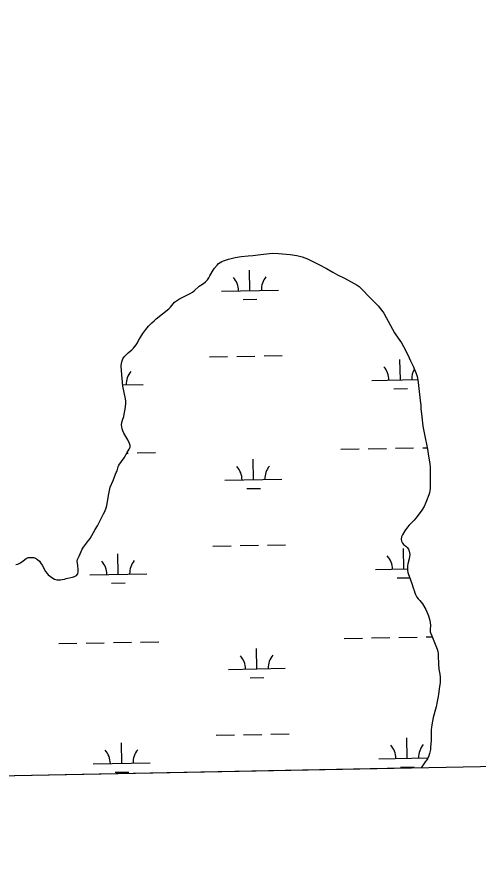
# Model space of a CAD drawing. Extents: x 3957609 to 3995875, y 234277 to 260273.
# Drawn here: x 3970212 to 3971023, y 239698 to 241191 of the extents above; entities that cross this region are included whole.
import ezdxf

# ---------------------------------------------------------------- set-up
doc = ezdxf.new("R2010")
doc.units = 0
for name, color, linetype in [('V-GRID-FRAM', 7, 'Continuous'), ('V-TOPO-SHOR', 7, 'Continuous'), ('V-WETL-SWMP', 7, 'Continuous')]:
    doc.layers.add(name, color=color, linetype=linetype)

msp = doc.modelspace()

# ---------------------------------------------------------------- linework, layer by layer
at = {"layer": 'V-GRID-FRAM'}
for points in [[(3961534.646, 257877.621), (3993438.57, 258485.581), (3993792.928, 240306.336), (3961873.139, 239698.074), (3961534.646, 257877.621)], [(3993792.928, 240306.336), (3961873.139, 239698.074)]]:
    msp.add_lwpolyline(points, dxfattribs=at)
at = {"layer": 'V-TOPO-SHOR'}
for points in [[(3970409.611, 240431.381), (3970410.977, 240434.623), (3970411.19, 240437.783), (3970410.324, 240440.857), (3970407.049, 240447.462), (3970400.356, 240459.281), (3970398.326, 240463.582), (3970397.153, 240466.81), (3970396.436, 240470.578), (3970396.262, 240473.812), (3970396.698, 240477.971), (3970397.446, 240481.981), (3970399.793, 240488.543), (3970400.923, 240492.707), (3970402.564, 240501.497), (3970403.813, 240511.591), (3970403.713, 240515.288), (3970403.149, 240519.443), (3970400.848, 240530.597), (3970398.546, 240541.979), (3970395.687, 240569.07), (3970395.633, 240577.926), (3970395.996, 240581.856), (3970396.594, 240584.94), (3970398.103, 240589.8), (3970400.698, 240593.745), (3970403.911, 240597.152), (3970407.665, 240600.487), (3970414.104, 240605.609), (3970417.088, 240608.552), (3970421.598, 240614.356), (3970423.961, 240618.296), (3970426.093, 240622.39), (3970431.504, 240631.819), (3970433.259, 240634.449), (3970438.531, 240641.412), (3970443.501, 240647.371), (3970449.395, 240653.337), (3970453.225, 240656.594), (3970456.748, 240660.081), (3970478.975, 240677.696), (3970482.266, 240681.028), (3970489.223, 240689.386), (3970498.042, 240695.446), (3970502.34, 240697.861), (3970516.93, 240704.879), (3970520.69, 240707.058), (3970523.91, 240709.465), (3970532.718, 240717.606), (3970540.236, 240722.425), (3970543.53, 240725.294), (3970546.897, 240729.011), (3970549.342, 240732.259), (3970551.398, 240735.661), (3970557.034, 240746.091), (3970559.326, 240749.264), (3970563.913, 240754.912), (3970566.67, 240757.548), (3970569.584, 240759.489), (3970572.576, 240761.201), (3970575.497, 240762.453), (3970583.951, 240765.353), (3970595.485, 240767.886), (3970606.026, 240769.721), (3970618.57, 240771.105), (3970626.73, 240771.771), (3970645.276, 240773.809), (3970656.127, 240775.183), (3970661.437, 240775.679), (3970671.681, 240775.433), (3970692.178, 240773.631), (3970703.972, 240771.546), (3970713.69, 240769.293), (3970722.875, 240765.652), (3970726.582, 240763.981), (3970742.571, 240756.067), (3970756.016, 240748.602), (3970767.528, 240742.433), (3970775.72, 240737.785), (3970788.155, 240731.622), (3970810.255, 240719.434), (3970813.503, 240716.989), (3970822.955, 240707.728), (3970827.837, 240702.598), (3970839.535, 240690.963), (3970842.173, 240687.822), (3970846.9, 240683.074), (3970855.202, 240672.728), (3970856.99, 240670.121), (3970861.349, 240662.369), (3970872.101, 240641.873), (3970875.68, 240635.501), (3970877.857, 240632.126), (3970885.157, 240622.083), (3970887.876, 240618.017), (3970891.767, 240611.495), (3970899.249, 240596.907), (3970904.164, 240586.233), (3970908.53, 240577.25), (3970913.984, 240563.948), (3970915.477, 240559.047)], [(3970915.477, 240559.047), (3970916.219, 240555.926), (3970917.558, 240548.295), (3970921.058, 240516.973), (3970921.879, 240508.275), (3970922.145, 240502.731), (3970923.774, 240487.879), (3970925.797, 240471.796), (3970928.351, 240457.024), (3970933.665, 240431.105), (3970935.744, 240418.718), (3970937.671, 240405.484), (3970938.247, 240399.713), (3970938.407, 240372.913), (3970938.165, 240362.052), (3970937.653, 240357.737), (3970937.055, 240354.575), (3970935.922, 240350.872), (3970932.058, 240340.452), (3970931.001, 240337.059), (3970927.653, 240330.183), (3970923.688, 240323.767), (3970921.015, 240319.9), (3970913.376, 240309.613), (3970910.548, 240306.13), (3970901.743, 240297.299), (3970898.761, 240294.044), (3970893.795, 240287.392), (3970889.754, 240280.591), (3970888.235, 240277.116), (3970887.413, 240273.03), (3970887.897, 240269.413), (3970889.535, 240265.956), (3970892.402, 240262.97), (3970895.73, 240260.295), (3970898.131, 240258.077), (3970900.148, 240255.548), (3970901.786, 240251.937), (3970902.343, 240248.937), (3970902.442, 240245.628), (3970901.33, 240238.306), (3970899.151, 240229.512), (3970898.557, 240225.811), (3970898.501, 240222.039), (3970898.679, 240218.266), (3970899.396, 240214.113), (3970900.342, 240210.574), (3970901.36, 240207.656), (3970906.368, 240194.825), (3970908.801, 240187.292), (3970910.06, 240182.678), (3970911.473, 240178.373), (3970912.723, 240175.301), (3970915.137, 240171.003), (3970917.466, 240167.937), (3970920.333, 240164.875), (3970922.506, 240162.27), (3970924.99, 240158.895), (3970930.671, 240149.148), (3970932.697, 240145.31), (3970934.493, 240141.239), (3970935.668, 240137.86), (3970936.692, 240133.782), (3970937.643, 240129.631), (3970938.202, 240126.246), (3970938.773, 240120.935), (3970938.738, 240114.005), (3970938.378, 240109.765), (3970942.757, 240099.757), (3970950.967, 240079.475), (3970951.915, 240075.322), (3970952.476, 240071.552), (3970952.726, 240068.549), (3970952.898, 240052.763), (3970953.795, 240044.299), (3970955.466, 240035.605), (3970956.036, 240030.448), (3970955.79, 240020.128), (3970954.827, 240013.655), (3970954.545, 240009.725), (3970953.883, 240004.252), (3970952.47, 239995.927), (3970950.828, 239987.6), (3970948.728, 239978.192), (3970947.907, 239973.721), (3970943.991, 239959.063), (3970941.218, 239946.341), (3970940.709, 239941.563), (3970940.5, 239937.942), (3970940.225, 239919.457), (3970939.07, 239906.667), (3970938.939, 239903.046), (3970937.518, 239896.108), (3970936.004, 239891.631), (3970934.182, 239887.539), (3970932.58, 239884.987), (3970929.905, 239881.352), (3970922.437, 239870.517)], [(3970210.531, 240228.256), (3970214.07, 240229.049), (3970217.371, 240230.61), (3970220.9, 240232.709), (3970223.12, 240234.802), (3970228.717, 240238.994), (3970231.945, 240240.323), (3970236.483, 240240.891), (3970241.028, 240240.839), (3970245.118, 240239.633), (3970248.595, 240237.343), (3970251.62, 240233.972), (3970253.873, 240230.982), (3970256.437, 240227.071), (3970262.667, 240215.788), (3970265.075, 240212.184), (3970267.322, 240209.964), (3970270.959, 240206.904), (3970275.442, 240204.082), (3970278.455, 240202.636), (3970282.467, 240201.505), (3970285.471, 240201.37), (3970288.705, 240201.467), (3970291.706, 240201.87), (3970295.552, 240202.665), (3970298.472, 240203.451), (3970309.935, 240205.753), (3970313.623, 240206.931), (3970316.691, 240208.874), (3970319.061, 240212.047), (3970319.888, 240215.286), (3970319.866, 240218.905), (3970319.124, 240226.833), (3970318.411, 240230.141), (3970317.926, 240233.911), (3970318.446, 240237.302), (3970321.416, 240242.943), (3970323.316, 240247.037), (3970325.061, 240251.282), (3970327.117, 240255.069), (3970329.329, 240258.622), (3970338.115, 240270.306), (3970340.71, 240274.095), (3970349.779, 240290.014), (3970353.594, 240296.119), (3970355.726, 240299.908), (3970362.271, 240312.73), (3970364.477, 240317.365), (3970366.453, 240321.688), (3970368.88, 240327.863), (3970370.164, 240331.875), (3970373.507, 240352.382), (3970375.303, 240361.172), (3970376.206, 240364.489), (3970381.064, 240376.224), (3970385.158, 240387.183), (3970386.526, 240390.196), (3970388.431, 240393.286), (3970389.854, 240399.996), (3970391.068, 240403.084), (3970400.77, 240415.927), (3970406.103, 240425.508), (3970407.473, 240428.289), (3970409.611, 240431.381)]]:
    msp.add_lwpolyline(points, dxfattribs=at)
at = {"layer": 'V-WETL-SWMP'}
for p, q in [((3970575.496, 240762.452), (3970583.95, 240765.353)), ((3970583.95, 240765.353), (3970595.486, 240767.887)), ((3970595.486, 240767.887), (3970606.026, 240769.721)), ((3970606.026, 240769.721), (3970618.57, 240771.106)), ((3970618.57, 240771.106), (3970626.729, 240771.772)), ((3970626.729, 240771.772), (3970645.276, 240773.809)), ((3970645.276, 240773.809), (3970656.127, 240775.184)), ((3970656.127, 240775.184), (3970661.438, 240775.678)), ((3970661.438, 240775.678), (3970671.681, 240775.432)), ((3970671.681, 240775.432), (3970692.177, 240773.63)), ((3970692.177, 240773.63), (3970703.973, 240771.545)), ((3970703.973, 240771.545), (3970713.69, 240769.293)), ((3970713.69, 240769.293), (3970722.876, 240765.652)), ((3970722.876, 240765.652), (3970726.582, 240763.98)), ((3970559.326, 240749.263), (3970563.913, 240754.912)), ((3970563.913, 240754.912), (3970566.669, 240757.547)), ((3970566.669, 240757.547), (3970569.584, 240759.49)), ((3970569.584, 240759.49), (3970572.577, 240761.202)), ((3970572.577, 240761.202), (3970575.496, 240762.452)), ((3970726.582, 240763.98), (3970742.571, 240756.068)), ((3970742.571, 240756.068), (3970756.016, 240748.602)), ((3970549.341, 240732.26), (3970551.399, 240735.661)), ((3970551.399, 240735.661), (3970557.035, 240746.091)), ((3970557.035, 240746.091), (3970559.326, 240749.263)), ((3970621.75, 240710.053), (3970621.095, 240746.047)), ((3970756.016, 240748.602), (3970767.528, 240742.433)), ((3970767.528, 240742.433), (3970775.72, 240737.785)), ((3970775.72, 240737.785), (3970788.156, 240731.622)), ((3970532.718, 240717.605), (3970540.236, 240722.425)), ((3970540.236, 240722.425), (3970543.53, 240725.294)), ((3970543.53, 240725.294), (3970546.896, 240729.011)), ((3970546.896, 240729.011), (3970549.341, 240732.26)), ((3970788.156, 240731.622), (3970810.254, 240719.434)), ((3970516.93, 240704.879), (3970520.691, 240707.058)), ((3970520.691, 240707.058), (3970523.91, 240709.465)), ((3970523.91, 240709.465), (3970532.718, 240717.605)), ((3970571.758, 240709.144), (3970671.742, 240710.962)), ((3970810.254, 240719.434), (3970813.503, 240716.989)), ((3970813.503, 240716.989), (3970822.955, 240707.728)), ((3970822.955, 240707.728), (3970827.837, 240702.598)), ((3970489.223, 240689.387), (3970498.042, 240695.447)), ((3970498.042, 240695.447), (3970502.34, 240697.86)), ((3970502.34, 240697.86), (3970516.93, 240704.879)), ((3970610.032, 240694.407), (3970634.028, 240694.843)), ((3970827.837, 240702.598), (3970839.536, 240690.963)), ((3970839.536, 240690.963), (3970842.174, 240687.821)), ((3970456.747, 240660.081), (3970478.974, 240677.697)), ((3970478.974, 240677.697), (3970482.265, 240681.028)), ((3970482.265, 240681.028), (3970489.223, 240689.387)), ((3970842.174, 240687.821), (3970846.9, 240683.075)), ((3970846.9, 240683.075), (3970855.203, 240672.728)), ((3970855.203, 240672.728), (3970856.99, 240670.121)), ((3970856.99, 240670.121), (3970861.349, 240662.369)), ((3970861.349, 240662.369), (3970872.1, 240641.872)), ((3970438.531, 240641.411), (3970443.501, 240647.371)), ((3970443.501, 240647.371), (3970449.395, 240653.337)), ((3970449.395, 240653.337), (3970453.225, 240656.594)), ((3970453.225, 240656.594), (3970456.747, 240660.081)), ((3970426.093, 240622.391), (3970431.504, 240631.819)), ((3970431.504, 240631.819), (3970433.259, 240634.448)), ((3970433.259, 240634.448), (3970438.531, 240641.411)), ((3970872.1, 240641.872), (3970875.681, 240635.502)), ((3970875.681, 240635.502), (3970877.858, 240632.126)), ((3970877.858, 240632.126), (3970885.157, 240622.082)), ((3970421.598, 240614.355), (3970423.961, 240618.297)), ((3970423.961, 240618.297), (3970426.093, 240622.391)), ((3970885.157, 240622.082), (3970887.877, 240618.017)), ((3970887.877, 240618.017), (3970891.767, 240611.494)), ((3970407.666, 240600.486), (3970414.104, 240605.608)), ((3970414.104, 240605.608), (3970417.089, 240608.552)), ((3970417.089, 240608.552), (3970421.598, 240614.355)), ((3970891.767, 240611.494), (3970899.248, 240596.907)), ((3970396.593, 240584.94), (3970398.104, 240589.801)), ((3970398.104, 240589.801), (3970400.698, 240593.744)), ((3970400.698, 240593.744), (3970403.912, 240597.152)), ((3970403.912, 240597.152), (3970407.666, 240600.486)), ((3970550.453, 240593.306), (3970582.447, 240593.887)), ((3970598.445, 240594.178), (3970630.439, 240594.76)), ((3970646.437, 240595.051), (3970678.431, 240595.633)), ((3970886.085, 240552.971), (3970885.431, 240588.965)), ((3970899.248, 240596.907), (3970904.165, 240586.233)), ((3970904.165, 240586.233), (3970908.531, 240577.249)), ((3970395.634, 240577.926), (3970395.995, 240581.856)), ((3970395.687, 240569.07), (3970395.634, 240577.926)), ((3970395.995, 240581.856), (3970396.593, 240584.94)), ((3970908.531, 240577.249), (3970913.985, 240563.949)), ((3970398.546, 240541.98), (3970395.687, 240569.07)), ((3970913.985, 240563.949), (3970915.477, 240559.047)), ((3970915.477, 240559.047), (3970916.218, 240555.926)), ((3970916.218, 240555.926), (3970917.557, 240548.295)), ((3970398.322, 240544.102), (3970434.252, 240544.755)), ((3970400.848, 240530.596), (3970398.546, 240541.98)), ((3970836.094, 240552.062), (3970916.639, 240553.526)), ((3970917.557, 240548.295), (3970921.057, 240516.973)), ((3970403.149, 240519.443), (3970400.848, 240530.596)), ((3970874.368, 240537.324), (3970898.364, 240537.761)), ((3970402.564, 240501.496), (3970403.813, 240511.592)), ((3970403.713, 240515.288), (3970403.149, 240519.443)), ((3970403.813, 240511.592), (3970403.713, 240515.288)), ((3970921.057, 240516.973), (3970921.88, 240508.275)), ((3970400.923, 240492.707), (3970402.564, 240501.496)), ((3970921.88, 240508.275), (3970922.145, 240502.732)), ((3970922.145, 240502.732), (3970923.774, 240487.879)), ((3970396.699, 240477.972), (3970397.445, 240481.982)), ((3970397.445, 240481.982), (3970399.793, 240488.542)), ((3970399.793, 240488.542), (3970400.923, 240492.707)), ((3970923.774, 240487.879), (3970925.797, 240471.796)), ((3970396.262, 240473.811), (3970396.699, 240477.972)), ((3970396.436, 240470.578), (3970396.262, 240473.811)), ((3970397.152, 240466.809), (3970396.436, 240470.578)), ((3970398.326, 240463.581), (3970397.152, 240466.809)), ((3970925.797, 240471.796), (3970928.35, 240457.025)), ((3970400.355, 240459.281), (3970398.326, 240463.581)), ((3970407.049, 240447.462), (3970400.355, 240459.281)), ((3970928.35, 240457.025), (3970933.666, 240431.104)), ((3970410.323, 240440.858), (3970407.049, 240447.462)), ((3970411.189, 240437.783), (3970410.323, 240440.858)), ((3970410.977, 240434.624), (3970411.189, 240437.783)), ((3970400.77, 240415.926), (3970406.103, 240425.508)), ((3970405.341, 240424.139), (3970407.596, 240424.18)), ((3970406.103, 240425.508), (3970407.473, 240428.288)), ((3970407.473, 240428.288), (3970409.61, 240431.382)), ((3970409.61, 240431.382), (3970410.977, 240434.624)), ((3970423.593, 240424.47), (3970455.588, 240425.052)), ((3970781.442, 240430.977), (3970813.437, 240431.559)), ((3970829.434, 240431.85), (3970861.429, 240432.432)), ((3970877.426, 240432.723), (3970909.421, 240433.304)), ((3970925.418, 240433.595), (3970933.126, 240433.735)), ((3970933.666, 240431.104), (3970935.744, 240418.718)), ((3970391.068, 240403.084), (3970400.77, 240415.926)), ((3970627.798, 240377.433), (3970627.143, 240413.427)), ((3970935.744, 240418.718), (3970937.672, 240405.484)), ((3970386.525, 240390.195), (3970388.431, 240393.287)), ((3970388.431, 240393.287), (3970389.854, 240399.996)), ((3970389.854, 240399.996), (3970391.068, 240403.084)), ((3970937.672, 240405.484), (3970938.246, 240399.712)), ((3970938.246, 240399.712), (3970938.407, 240372.913)), ((3970381.064, 240376.224), (3970385.157, 240387.184)), ((3970385.157, 240387.184), (3970386.525, 240390.195)), ((3970577.806, 240376.524), (3970677.79, 240378.342)), ((3970375.302, 240361.172), (3970376.206, 240364.489)), ((3970376.206, 240364.489), (3970381.064, 240376.224)), ((3970616.08, 240361.787), (3970640.076, 240362.223)), ((3970938.165, 240362.053), (3970937.652, 240357.737)), ((3970938.407, 240372.913), (3970938.165, 240362.053)), ((3970370.165, 240331.876), (3970373.507, 240352.382)), ((3970373.507, 240352.382), (3970375.302, 240361.172)), ((3970935.922, 240350.873), (3970932.057, 240340.453)), ((3970937.055, 240354.576), (3970935.922, 240350.873)), ((3970937.652, 240357.737), (3970937.055, 240354.576)), ((3970368.88, 240327.864), (3970370.165, 240331.876)), ((3970931, 240337.058), (3970927.653, 240330.184)), ((3970932.057, 240340.453), (3970931, 240337.058)), ((3970362.272, 240312.73), (3970364.477, 240317.364)), ((3970364.477, 240317.364), (3970366.453, 240321.689)), ((3970366.453, 240321.689), (3970368.88, 240327.864)), ((3970921.015, 240319.901), (3970913.376, 240309.613)), ((3970923.687, 240323.768), (3970921.015, 240319.901)), ((3970927.653, 240330.184), (3970923.687, 240323.768)), ((3970355.726, 240299.907), (3970362.272, 240312.73)), ((3970910.547, 240306.13), (3970901.744, 240297.298)), ((3970913.376, 240309.613), (3970910.547, 240306.13)), ((3970340.711, 240274.094), (3970349.779, 240290.013)), ((3970349.779, 240290.013), (3970353.593, 240296.12)), ((3970353.593, 240296.12), (3970355.726, 240299.907)), ((3970893.795, 240287.392), (3970889.755, 240280.591)), ((3970898.761, 240294.045), (3970893.795, 240287.392)), ((3970901.744, 240297.298), (3970898.761, 240294.045)), ((3970338.115, 240270.305), (3970340.711, 240274.094)), ((3970888.235, 240277.116), (3970887.413, 240273.03)), ((3970887.413, 240273.03), (3970887.897, 240269.413)), ((3970889.755, 240280.591), (3970888.235, 240277.116)), ((3970327.118, 240255.068), (3970329.33, 240258.623)), ((3970329.33, 240258.623), (3970338.115, 240270.305)), ((3970556.501, 240260.686), (3970588.495, 240261.267)), ((3970604.493, 240261.558), (3970636.487, 240262.14)), ((3970652.485, 240262.431), (3970684.479, 240263.013)), ((3970887.897, 240269.413), (3970889.535, 240265.957)), ((3970889.535, 240265.957), (3970892.402, 240262.971)), ((3970892.402, 240262.971), (3970895.73, 240260.296)), ((3970895.73, 240260.296), (3970898.131, 240258.077)), ((3970898.131, 240258.077), (3970900.148, 240255.548)), ((3970318.446, 240237.303), (3970321.415, 240242.942)), ((3970321.415, 240242.942), (3970323.316, 240247.036)), ((3970323.316, 240247.036), (3970325.061, 240251.282)), ((3970325.061, 240251.282), (3970327.118, 240255.068)), ((3970390.308, 240211.226), (3970389.654, 240247.22)), ((3970892.133, 240220.351), (3970891.479, 240256.345)), ((3970900.148, 240255.548), (3970901.787, 240251.938)), ((3970902.441, 240245.627), (3970901.33, 240238.305)), ((3970901.787, 240251.938), (3970902.344, 240248.938)), ((3970902.344, 240248.938), (3970902.441, 240245.627)), ((3970210.531, 240228.257), (3970214.069, 240229.049)), ((3970214.069, 240229.049), (3970217.371, 240230.609)), ((3970217.371, 240230.609), (3970220.9, 240232.709)), ((3970220.9, 240232.709), (3970223.121, 240234.802)), ((3970223.121, 240234.802), (3970228.718, 240238.994)), ((3970228.718, 240238.994), (3970231.944, 240240.323)), ((3970231.944, 240240.323), (3970236.484, 240240.89)), ((3970236.484, 240240.89), (3970241.028, 240240.84)), ((3970241.028, 240240.84), (3970245.117, 240239.633)), ((3970245.117, 240239.633), (3970248.596, 240237.343)), ((3970248.596, 240237.343), (3970251.62, 240233.973)), ((3970251.62, 240233.973), (3970253.872, 240230.983)), ((3970253.872, 240230.983), (3970256.437, 240227.071)), ((3970317.927, 240233.911), (3970318.446, 240237.303)), ((3970318.412, 240230.141), (3970317.927, 240233.911)), ((3970319.125, 240226.833), (3970318.412, 240230.141)), ((3970899.15, 240229.512), (3970898.556, 240225.812)), ((3970901.33, 240238.305), (3970899.15, 240229.512)), ((3970256.437, 240227.071), (3970262.666, 240215.788)), ((3970262.666, 240215.788), (3970265.075, 240212.183)), ((3970319.06, 240212.047), (3970319.888, 240215.286)), ((3970319.866, 240218.906), (3970319.125, 240226.833)), ((3970319.888, 240215.286), (3970319.866, 240218.906)), ((3970842.142, 240219.442), (3970898.576, 240220.468)), ((3970898.556, 240225.812), (3970898.502, 240222.038)), ((3970898.502, 240222.038), (3970898.679, 240218.266)), ((3970898.679, 240218.266), (3970899.397, 240214.112)), ((3970899.397, 240214.112), (3970900.343, 240210.575)), ((3970265.075, 240212.183), (3970267.321, 240209.963)), ((3970267.321, 240209.963), (3970270.959, 240206.905)), ((3970270.959, 240206.905), (3970275.443, 240204.082)), ((3970275.443, 240204.082), (3970278.455, 240202.637)), ((3970278.455, 240202.637), (3970282.467, 240201.506)), ((3970282.467, 240201.506), (3970285.471, 240201.371)), ((3970285.471, 240201.371), (3970288.705, 240201.467)), ((3970288.705, 240201.467), (3970291.706, 240201.87)), ((3970291.706, 240201.87), (3970295.551, 240202.664)), ((3970295.551, 240202.664), (3970298.473, 240203.451)), ((3970298.473, 240203.451), (3970309.934, 240205.754)), ((3970309.934, 240205.754), (3970313.623, 240206.931)), ((3970313.623, 240206.931), (3970316.692, 240208.875)), ((3970316.692, 240208.875), (3970319.06, 240212.047)), ((3970340.317, 240210.317), (3970440.3, 240212.135)), ((3970880.416, 240204.704), (3970902.357, 240205.103)), ((3970900.343, 240210.575), (3970901.361, 240207.655)), ((3970901.361, 240207.655), (3970906.368, 240194.824)), ((3970378.591, 240195.58), (3970402.587, 240196.016)), ((3970906.368, 240194.824), (3970908.8, 240187.292)), ((3970908.8, 240187.292), (3970910.06, 240182.678)), ((3970910.06, 240182.678), (3970911.473, 240178.374)), ((3970911.473, 240178.374), (3970912.723, 240175.301)), ((3970912.723, 240175.301), (3970915.137, 240171.003)), ((3970915.137, 240171.003), (3970917.465, 240167.937)), ((3970917.465, 240167.937), (3970920.333, 240164.874)), ((3970920.333, 240164.874), (3970922.505, 240162.269)), ((3970922.505, 240162.269), (3970924.99, 240158.895)), ((3970924.99, 240158.895), (3970930.671, 240149.149)), ((3970930.671, 240149.149), (3970932.696, 240145.311)), ((3970932.696, 240145.311), (3970934.492, 240141.24)), ((3970934.492, 240141.24), (3970935.668, 240137.859)), ((3970935.668, 240137.859), (3970936.693, 240133.783)), ((3970936.693, 240133.783), (3970937.642, 240129.63)), ((3970937.642, 240129.63), (3970938.202, 240126.245)), ((3970938.202, 240126.245), (3970938.773, 240120.935)), ((3970938.738, 240114.004), (3970938.378, 240109.766)), ((3970938.378, 240109.766), (3970942.757, 240099.756)), ((3970938.773, 240120.935), (3970938.738, 240114.004)), ((3970787.49, 240098.357), (3970819.485, 240098.939)), ((3970835.482, 240099.23), (3970867.477, 240099.812)), ((3970883.474, 240100.103), (3970915.469, 240100.684)), ((3970931.466, 240100.975), (3970942.139, 240101.169)), ((3970942.757, 240099.756), (3970950.966, 240079.475)), ((3970285.665, 240089.233), (3970317.66, 240089.814)), ((3970333.657, 240090.105), (3970365.652, 240090.687)), ((3970381.649, 240090.978), (3970413.644, 240091.56)), ((3970429.641, 240091.85), (3970461.636, 240092.432)), ((3970633.846, 240044.813), (3970633.191, 240080.807)), ((3970950.966, 240079.475), (3970951.915, 240075.322)), ((3970951.915, 240075.322), (3970952.477, 240071.552)), ((3970952.477, 240071.552), (3970952.726, 240068.55)), ((3970952.726, 240068.55), (3970952.898, 240052.763)), ((3970952.898, 240052.763), (3970953.796, 240044.298)), ((3970583.854, 240043.904), (3970683.838, 240045.722)), ((3970953.796, 240044.298), (3970955.466, 240035.605)), ((3970955.466, 240035.605), (3970956.036, 240030.449)), ((3970622.128, 240029.167), (3970646.124, 240029.603)), ((3970955.791, 240020.128), (3970954.828, 240013.654)), ((3970956.036, 240030.449), (3970955.791, 240020.128)), ((3970953.884, 240004.252), (3970952.471, 239995.927)), ((3970954.544, 240009.724), (3970953.884, 240004.252)), ((3970954.828, 240013.654), (3970954.544, 240009.724)), ((3970952.471, 239995.927), (3970950.827, 239987.6)), ((3970947.907, 239973.72), (3970943.991, 239959.064)), ((3970948.728, 239978.192), (3970947.907, 239973.72)), ((3970950.827, 239987.6), (3970948.728, 239978.192)), ((3970943.991, 239959.064), (3970941.219, 239946.341)), ((3970941.219, 239946.341), (3970940.709, 239941.563)), ((3970610.541, 239928.938), (3970642.535, 239929.52)), ((3970658.533, 239929.811), (3970690.527, 239930.393)), ((3970940.499, 239937.942), (3970940.226, 239919.458)), ((3970940.709, 239941.563), (3970940.499, 239937.942)), ((3970396.356, 239878.606), (3970395.702, 239914.6)), ((3970562.549, 239928.066), (3970594.543, 239928.647)), ((3970898.181, 239887.731), (3970897.527, 239923.725)), ((3970940.226, 239919.458), (3970939.071, 239906.667)), ((3970938.939, 239903.047), (3970937.517, 239896.107)), ((3970939.071, 239906.667), (3970938.939, 239903.047)), ((3970848.19, 239886.822), (3970934.561, 239888.392)), ((3970932.579, 239884.988), (3970929.905, 239881.352)), ((3970934.181, 239887.539), (3970932.579, 239884.988)), ((3970936.004, 239891.631), (3970934.181, 239887.539)), ((3970937.517, 239896.107), (3970936.004, 239891.631)), ((3970922.437, 239870.517), (3969498.01, 239843.373)), ((3970346.365, 239877.697), (3970446.348, 239879.515)), ((3970886.464, 239872.084), (3970910.46, 239872.521)), ((3970929.905, 239881.352), (3970922.437, 239870.517)), ((3970384.639, 239862.959), (3970408.635, 239863.396))]:
    msp.add_line(p, q, dxfattribs=at)
for centre, start, end in [((3970566.507, 240709.524), 0.269879, 41.813537), ((3970676.975, 240711.532), 140.269876, 181.813534), ((3970830.843, 240552.441), 0.269879, 41.813537), ((3970941.31, 240554.45), 150.252769, 181.813534), ((3970439.485, 240545.325), 140.269876, 181.813534), ((3970572.555, 240376.904), 0.269879, 41.813537), ((3970683.023, 240378.912), 140.269876, 181.813534), ((3970836.891, 240219.821), 0.269879, 41.813537), ((3970335.066, 240210.697), 0.269879, 41.813537), ((3970445.533, 240212.705), 140.269876, 181.813534), ((3970578.603, 240044.284), 0.269879, 41.813537), ((3970689.071, 240046.292), 140.269876, 181.813534), ((3970341.114, 239878.076), 0.269879, 41.813537), ((3970451.582, 239880.085), 140.269876, 181.813534), ((3970842.939, 239887.201), 0.269879, 41.813537), ((3970953.407, 239889.21), 140.269876, 181.813534)]:
    msp.add_arc(centre, 35.246, start, end, dxfattribs=at)

doc.saveas('drawing.dxf')
